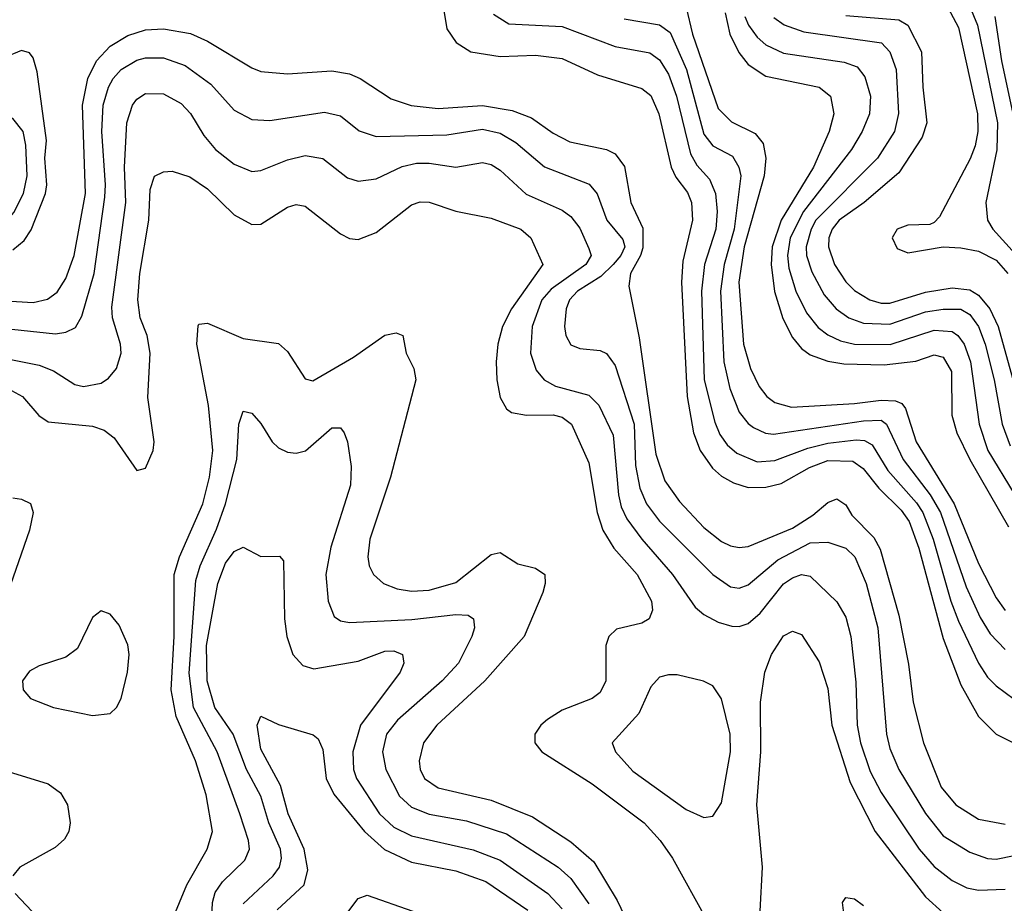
# Model space of a CAD drawing. Header units: inches. Extents: x 990535 to 1117859, y 769386 to 892122.
# Tile 493 of 656: x 1071146 to 1073368, y 811268 to 813263. Entities that reach past the tile are written whole.
import ezdxf

# ---------------------------------------------------------------- set-up
doc = ezdxf.new("R2010")
doc.units = ezdxf.units.IN
doc.header["$MEASUREMENT"] = 0
doc.layers.add('B0871', color=7, linetype='Continuous')

msp = doc.modelspace()

# ---------------------------------------------------------------- linework, layer by layer
at = {"layer": 'B0871', "color": 5}
for points, elevation in [([(1073267.5, 813347.5), (1073307.6, 813250), (1073352.9, 813030), (1073351.2, 812968.8), (1073326.4, 812850), (1073330.1, 812810), (1073342.2, 812790), (1073393.4, 812733.4)], 2940), ([(1073223.5, 813323.5), (1073265, 813245), (1073307.9, 813050), (1073308.2, 813010), (1073302.3, 812977.7), (1073291.3, 812948.7), (1073222.1, 812817.9), (1073210, 812804.7), (1073199.6, 812800.4), (1073150, 812798.5), (1073126.4, 812790), (1073115, 812770), (1073126.5, 812746.5), (1073150, 812736.3), (1073229.9, 812750.1), (1073270, 812747.4), (1073310, 812739.9), (1073350, 812719.8), (1073376.1, 812690)], 2920), ([(1072103.1, 813283.1), (1072110, 813242.3), (1072130.9, 813210.9), (1072164.2, 813190), (1072230, 813179.9), (1072310, 813182.9), (1072370, 813175), (1072450, 813138.1), (1072550, 813107.3), (1072570, 813091.2), (1072588.2, 813050), (1072615.8, 812930), (1072626.9, 812906.9), (1072652.9, 812872.9), (1072662.3, 812850), (1072664.1, 812810), (1072642.4, 812717.6), (1072639.3, 812670), (1072652, 812412), (1072666.5, 812330), (1072681.4, 812290), (1072709.7, 812250), (1072730, 812232.2), (1072756.9, 812216.9), (1072790, 812206.5), (1072830, 812207.1), (1072864.6, 812215.4), (1072928.4, 812251.6), (1072970, 812267.9), (1073026.4, 812266.4), (1073049.6, 812249.6), (1073085.1, 812205.1), (1073135.6, 812155.6), (1073153.5, 812130), (1073175.3, 812070), (1073230, 811865.7), (1073270, 811761.4), (1073309.8, 811689.8), (1073350, 811650.1), (1073390, 811629.6)], 2720), ([(1072215, 813275), (1072250, 813253), (1072370, 813246.9), (1072490, 813202.4), (1072567.8, 813187.8), (1072590, 813172), (1072610, 813139.8), (1072628.2, 813090), (1072659.7, 812959.7), (1072674, 812934), (1072702.7, 812902.7), (1072716.2, 812870), (1072719.7, 812830), (1072716.6, 812790), (1072691.3, 812710), (1072684.6, 812650), (1072690.8, 812450), (1072714.4, 812354.4), (1072726.1, 812326.1), (1072742.9, 812302.9), (1072764, 812284), (1072810, 812264.5), (1072850, 812267.3), (1072924.8, 812295.2), (1072970, 812307), (1073033.9, 812313.9), (1073052.6, 812312.6), (1073070, 812303.3), (1073105.2, 812245.2), (1073170, 812172.1), (1073183.8, 812150), (1073207.8, 812090), (1073247, 811950), (1073264.7, 811904.7), (1073310.1, 811810), (1073330, 811778.8), (1073350, 811758.8), (1073390, 811728.6)], 2740), ([(1072649.8, 813289.8), (1072664.4, 813230), (1072722.5, 813062.5), (1072752.3, 813032.3), (1072805.9, 813005.9), (1072823.5, 812983.5), (1072830.1, 812950), (1072826.3, 812910), (1072780.6, 812750), (1072769.1, 812670), (1072779.3, 812530), (1072795.1, 812475.1), (1072814.7, 812434.7), (1072831.8, 812411.8), (1072850, 812398.3), (1072887.9, 812387.9), (1073030, 812396), (1073090, 812403.9), (1073122.2, 812402.2), (1073136.5, 812396.5), (1073145, 812385), (1073168.8, 812310), (1073254.8, 812170), (1073310, 812035.3), (1073350, 811957.5), (1073370, 811928.7)], 2780), ([(1072737.8, 813277.8), (1072748.5, 813230), (1072768.6, 813188.6), (1072790, 813161.7), (1072830, 813135.4), (1072950.4, 813110.4), (1072976.1, 813090), (1072983.1, 813050), (1072972.7, 813010), (1072937.3, 812930), (1072864.4, 812810), (1072843.9, 812750), (1072841.7, 812710), (1072849.3, 812649.3), (1072868.5, 812588.5), (1072890, 812545.2), (1072910, 812520.8), (1072930, 812506), (1072970, 812491.7), (1073006, 812486), (1073096.8, 812483.2), (1073168.3, 812491.6), (1073210, 812505.8), (1073230, 812501), (1073248.6, 812468.6), (1073249.8, 812370), (1073260.6, 812330), (1073289.9, 812269.9), (1073377.7, 812117.7)], 2820), ([(1072510, 813264.4), (1072590, 813251.1), (1072614.1, 813234.1), (1072651.1, 813150), (1072690, 813004.5), (1072710, 812977.7), (1072754.7, 812954.7), (1072768.8, 812930), (1072773.4, 812910), (1072758, 812790), (1072736, 812710), (1072727.4, 812650), (1072734.9, 812490), (1072748.6, 812430), (1072770, 812377), (1072790, 812351.1), (1072802.3, 812342.3), (1072829.3, 812329.3), (1072846.9, 812326.9), (1073050, 812357.5), (1073090, 812358.3), (1073101.9, 812350), (1073139.5, 812270), (1073200.8, 812190), (1073223.8, 812150), (1073282.3, 811982.3), (1073313.2, 811913.2), (1073336, 811876), (1073370, 811840.8)], 2760), ([(1072782.5, 813270), (1072790.4, 813250.4), (1072810, 813223), (1072830, 813205.6), (1072870, 813187.2), (1073006.6, 813166.6), (1073036.2, 813156.2), (1073053.5, 813133.5), (1073065.9, 813090), (1073063.6, 813050), (1073047.1, 813010), (1073023.4, 812970), (1072914.7, 812830), (1072884.5, 812770), (1072878.5, 812730), (1072882, 812702), (1072897.4, 812650), (1072921.3, 812601.3), (1072948.2, 812568.2), (1072970, 812551.1), (1072998, 812538), (1073030, 812530), (1073110.6, 812529.4), (1073210, 812561.5), (1073250, 812559), (1073263, 812550), (1073277.5, 812530), (1073291.8, 812490), (1073311.1, 812350), (1073330.6, 812290), (1073390, 812192.4)], 2840), ([(1072847.8, 813267.8), (1072871.4, 813251.4), (1072915.6, 813235.6), (1073090.7, 813210.7), (1073109.8, 813189.8), (1073124.3, 813150), (1073129.1, 813050.9), (1073120.1, 813010), (1073082.2, 812950), (1072942.9, 812810), (1072931.8, 812790), (1072920.9, 812750), (1072921.5, 812730), (1072933.4, 812693.4), (1072961.4, 812641.4), (1072988.4, 812610), (1073017.4, 812590), (1073050, 812577.5), (1073110, 812575), (1073190, 812603.2), (1073230, 812609.3), (1073270, 812609.2), (1073290, 812596.8), (1073309.8, 812570), (1073324.8, 812530), (1073345.4, 812450), (1073363.1, 812350), (1073381, 812301)], 2860), ([(1073010, 813272), (1073130, 813262.6), (1073150.4, 813250.4), (1073181.3, 813190), (1073184, 813110), (1073193.4, 813030), (1073182.8, 812997.2), (1073130, 812916.9), (1073052, 812850), (1072995.3, 812810), (1072979.6, 812790), (1072972.1, 812770), (1072971, 812750), (1072984.7, 812710), (1073010, 812671), (1073030, 812651.3), (1073064.8, 812630), (1073090, 812622.9), (1073110, 812622.8), (1073190, 812647.5), (1073250, 812657.2), (1073290, 812652.9), (1073310, 812640.9), (1073335.6, 812610), (1073354.4, 812570), (1073405.6, 812385.6)], 2880), ([(1073346.4, 813270), (1073361.8, 813170), (1073387.3, 813050)], 2960), ([(1071050, 812631.7), (1071176.1, 812623.9), (1071208.4, 812631.6), (1071230, 812647.4), (1071250, 812678.6), (1071268.5, 812730), (1071294, 812870), (1071287.2, 813070), (1071299.9, 813130), (1071319.3, 813170), (1071350, 813203), (1071390, 813226.7), (1071430, 813239.7), (1071470, 813242.3), (1071531.2, 813231.2), (1071570, 813213.8), (1071670, 813153.6), (1071690, 813146), (1071750, 813140.4), (1071850, 813147.4), (1071890, 813140.3), (1071914.3, 813130), (1071983.9, 813083.9), (1072029.2, 813069.2), (1072090, 813062.2), (1072190, 813069.3), (1072257.4, 813057.4), (1072300.8, 813040.8), (1072350, 813006.6), (1072387.2, 812987.2), (1072470.2, 812970), (1072490, 812959.8), (1072511, 812931), (1072524.8, 812850), (1072552.4, 812792.4), (1072552.2, 812747.8), (1072547.2, 812730), (1072524.6, 812690), (1072520.9, 812660.9), (1072544.2, 812544.2), (1072581.8, 812281.8), (1072601.7, 812221.7), (1072635.1, 812175.1), (1072690, 812116.5), (1072730, 812085), (1072750, 812074.8), (1072770, 812070.9), (1072790, 812073.7), (1072890, 812115.1), (1072935.9, 812144.1), (1072970, 812172.9), (1072990, 812181.1), (1073010, 812167.7), (1073024.1, 812144), (1073073.9, 812093.9), (1073087.8, 812067.8), (1073130, 811918.6), (1073152.1, 811807.9), (1073162, 811722), (1073185.8, 811630), (1073225.8, 811530), (1073258.4, 811490), (1073310, 811458.2), (1073370, 811446.9)], 2680), ([(1071130, 812743.4), (1071156.1, 812763.9), (1071171.8, 812788.2), (1071204.1, 812870), (1071206.8, 812890), (1071202.3, 812950), (1071206.4, 812990), (1071185, 813145), (1071176.2, 813176.2), (1071167.9, 813187.9), (1071150, 813193.3), (1071110, 813176.5)], 2720), ([(1071050, 812572.1), (1071226.5, 812553.5), (1071250, 812557.1), (1071272, 812568), (1071286.3, 812593.7), (1071313.8, 812690), (1071337.9, 812862.1), (1071339.7, 812890), (1071331.3, 813010), (1071334.4, 813070), (1071346.1, 813110), (1071357.1, 813130), (1071374.9, 813150), (1071410, 813171), (1071430, 813176.2), (1071470, 813176.2), (1071519.4, 813159.4), (1071577.4, 813117.4), (1071630, 813058.4), (1071670, 813037.2), (1071710, 813035.2), (1071833.7, 813053.7), (1071870, 813045.8), (1071912.1, 813012.1), (1071950, 812998.9), (1072110, 813002.6), (1072190, 813015.8), (1072230, 813006.7), (1072265.8, 812985.8), (1072330.6, 812930.6), (1072431.2, 812891.2), (1072449.2, 812869.2), (1072470.7, 812810), (1072506.7, 812766.7), (1072511.5, 812750), (1072502.5, 812730), (1072485.6, 812710), (1072457.3, 812682.7), (1072404.8, 812650), (1072386.6, 812630), (1072379.5, 812610), (1072375.1, 812570), (1072378.7, 812550), (1072390, 812528.6), (1072410, 812520.1), (1072456.2, 812516.2), (1072470, 812508.8), (1072490, 812482.3), (1072532.5, 812350), (1072536, 812256), (1072545.2, 812205.2), (1072560.8, 812170), (1072590, 812130.6), (1072710, 812010.6), (1072750, 811982.1), (1072770, 811979.6), (1072790, 811987), (1072856.9, 812043.1), (1072930, 812081.9), (1072970, 812083.4), (1073010, 812069.5), (1073030.5, 812050), (1073056.3, 811990), (1073082.4, 811890), (1073102, 811650), (1073110, 811617.3), (1073129.7, 811570), (1073190, 811470.7), (1073230, 811420.3), (1073290, 811383.7), (1073330, 811369.3), (1073350, 811367.4), (1073390, 811375.7)], 2660), ([(1071030, 812514.1), (1071190, 812482.5), (1071221.8, 812470), (1071270, 812439.3), (1071290, 812434.3), (1071330, 812442.2), (1071346.5, 812453.5), (1071364.5, 812475.5), (1071374.9, 812510), (1071373.4, 812530), (1071354.9, 812590), (1071353.5, 812613.5), (1071385.1, 812850), (1071382.5, 812930), (1071387.8, 813030), (1071400.4, 813070), (1071410, 813083.5), (1071430, 813095.8), (1071470, 813095.5), (1071510, 813073.1), (1071530.9, 813050.9), (1071561.4, 813001.4), (1071587.7, 812970), (1071630, 812936.4), (1071670, 812920.1), (1071690, 812922.2), (1071750, 812946.6), (1071790, 812956.1), (1071830, 812949.5), (1071886, 812906), (1071910, 812898.4), (1071950, 812903.4), (1072008.9, 812931.1), (1072041.3, 812938.7), (1072070, 812939), (1072130, 812930.1), (1072190, 812940.1), (1072210, 812935.5), (1072230, 812923.1), (1072289, 812869), (1072370, 812832.4), (1072390, 812818.4), (1072410, 812791.9), (1072430, 812746.3), (1072435.3, 812730), (1072423.3, 812710), (1072345.3, 812654.7), (1072324.6, 812630), (1072302.5, 812570), (1072298.5, 812510), (1072311.7, 812471.7), (1072329.8, 812449.8), (1072355.2, 812435.2), (1072430, 812415.2), (1072452.7, 812392.7), (1072485, 812325), (1072497.2, 812190), (1072503.1, 812163.1), (1072516.2, 812136.2), (1072549.7, 812090), (1072619, 812010), (1072670, 811936.6), (1072690, 811919.8), (1072722.6, 811902.6), (1072753.4, 811893.4), (1072770, 811892.9), (1072790, 811899.9), (1072816.9, 811923.1), (1072870, 811988.9), (1072890, 812003.1), (1072910, 812010.4), (1072930, 812006.5), (1072990, 811948.5), (1073010, 811913.8), (1073022, 811870), (1073033, 811767), (1073035.6, 811670), (1073043.8, 811630), (1073065.4, 811565.4), (1073090, 811518.4), (1073176.2, 811390), (1073210, 811350.9), (1073250, 811319.2), (1073283.3, 811303.2), (1073310, 811297.7), (1073370, 811300.2)], 2640), ([(1071119.3, 812430), (1071152.2, 812412.2), (1071188.9, 812368.9), (1071210, 812354.8), (1071310, 812344.9), (1071336.2, 812336.2), (1071358.7, 812318.7), (1071410, 812244.9), (1071430, 812250.4), (1071447.3, 812290), (1071449.1, 812310), (1071435.1, 812410), (1071440.4, 812510), (1071433.7, 812550), (1071417.7, 812590), (1071412.4, 812630), (1071417.1, 812690), (1071437.4, 812810), (1071440.4, 812879.6), (1071450, 812909.2), (1071470, 812919.1), (1071490, 812920.9), (1071530, 812907.6), (1071570, 812881.2), (1071630, 812822), (1071670, 812800.7), (1071690, 812801.1), (1071750, 812839.2), (1071770, 812845.6), (1071790, 812841.5), (1071870, 812779), (1071890, 812768.6), (1071910, 812766.2), (1071950, 812782.3), (1072030, 812844.5), (1072050, 812851.3), (1072070, 812850.7), (1072130, 812830.1), (1072210, 812814.6), (1072276.9, 812790), (1072299.1, 812770), (1072326.5, 812710), (1072255.7, 812610), (1072235.5, 812570), (1072224.9, 812530), (1072220.9, 812490), (1072222.5, 812450), (1072230.1, 812410.1), (1072244.2, 812384.2), (1072255.7, 812375.7), (1072290, 812370.1), (1072350, 812370.6), (1072370, 812365.5), (1072391.4, 812350), (1072430, 812262.3), (1072449.2, 812150), (1072462.1, 812110), (1072486.4, 812070), (1072539.6, 812010), (1072572.1, 811950), (1072574.2, 811930), (1072566.7, 811910), (1072550, 811900.2), (1072493.1, 811886.9), (1072475.3, 811870), (1072468.6, 811850), (1072468.6, 811770), (1072456.2, 811743.8), (1072438, 811730), (1072370, 811704.4), (1072337, 811683.1), (1072321.7, 811670), (1072308.8, 811650), (1072308.8, 811630), (1072324.2, 811610), (1072437.9, 811537.9), (1072555.1, 811450), (1072591.1, 811410), (1072618.9, 811370), (1072696.3, 811230)], 2620), ([(1071490, 811230.2), (1071523, 811310), (1071568.6, 811390), (1071580.7, 811430), (1071566.9, 811513.1), (1071542.2, 811590), (1071498.6, 811690), (1071487.6, 811750), (1071494.4, 811870), (1071494.4, 812010), (1071506.2, 812050), (1071559.3, 812170), (1071574, 812230), (1071581.9, 812290), (1071571.6, 812391.6), (1071545.2, 812530), (1071548.3, 812571.7), (1071550, 812575.6), (1071570, 812577.5), (1071650, 812542.8), (1071730, 812531.9), (1071750, 812513.6), (1071790, 812451.7), (1071807.2, 812447.2), (1071899.1, 812500.9), (1071970, 812550.5), (1071995.7, 812555.7), (1072010.2, 812550), (1072017.8, 812510), (1072035, 812475), (1072039.8, 812450), (1071982.8, 812230), (1071936.3, 812090), (1071931.8, 812050), (1071934.5, 812030), (1071944, 812010), (1071967.1, 811990), (1071998, 811978), (1072030, 811972.7), (1072070, 811975), (1072130, 811992.5), (1072210, 812055.5), (1072230, 812059.8), (1072270, 812034.4), (1072310, 812024.4), (1072330.9, 812010), (1072331.9, 811990), (1072326.5, 811970), (1072284.5, 811870), (1072195.5, 811770), (1072087.3, 811670), (1072057.3, 811630), (1072047.4, 811590), (1072049.7, 811570), (1072059.6, 811550), (1072090, 811528.7), (1072210, 811501.2), (1072303.1, 811463.1), (1072390, 811406.6), (1072441.6, 811361.6), (1072494.2, 811274.2), (1072553.4, 811150)], 2580), ([(1071576.8, 811183.2), (1071580.9, 811270), (1071587.2, 811292.8), (1071603.5, 811316.5), (1071654.2, 811365.8), (1071664.6, 811390), (1071662.2, 811410), (1071642.6, 811470), (1071591.1, 811610), (1071537.8, 811710), (1071527.9, 811787.9), (1071543.2, 811996.8), (1071552.8, 812030), (1071590, 812112.6), (1071610.2, 812170), (1071635.8, 812270), (1071640.5, 812350), (1071650, 812378.7), (1071670, 812374.4), (1071690, 812351.3), (1071715.5, 812310), (1071730, 812296.1), (1071750, 812286.6), (1071770, 812284.3), (1071790.8, 812289.2), (1071850, 812341.2), (1071870, 812341.1), (1071878, 812330), (1071885.6, 812310), (1071894.1, 812254.1), (1071892.1, 812212.1), (1071847.9, 812072.1), (1071836.6, 812010), (1071841.8, 811950), (1071855.8, 811915.8), (1071870, 811905.5), (1071890, 811902.2), (1072031.2, 811908.8), (1072130, 811919.8), (1072158.2, 811918.2), (1072170.1, 811910.1), (1072172, 811890), (1072165.9, 811870), (1072136.3, 811810), (1072099, 811770), (1071998.2, 811681.8), (1071974, 811650), (1071964.6, 811610), (1071971.9, 811570), (1072002.9, 811510), (1072030, 811484.8), (1072069.6, 811469.6), (1072153.9, 811453.9), (1072244.8, 811424.8), (1072361.2, 811350), (1072390, 811323.9), (1072430, 811266.9)], 2560), ([(1071130, 812183.1), (1071150, 812180.4), (1071170, 812170.2), (1071176.4, 812150), (1071167.6, 812110), (1071112, 811950)], 2580), ([(1071650, 811266.7), (1071718.1, 811330), (1071732.1, 811350), (1071736.8, 811370), (1071734.4, 811390), (1071708.3, 811450), (1071690.2, 811510), (1071657.6, 811570), (1071627.3, 811650), (1071586.4, 811710), (1071568.7, 811770), (1071567.3, 811850), (1071593.3, 811990), (1071610, 812035.7), (1071630, 812062.3), (1071650, 812071.7), (1071690, 812051.1), (1071732, 812052), (1071741.2, 812041.2), (1071743.7, 811910), (1071748.8, 811870), (1071761.9, 811830), (1071784.5, 811804.5), (1071810, 811797.4), (1071910, 811814.3), (1071970, 811837.2), (1071990, 811837.9), (1072009.4, 811829.4), (1072012.5, 811810), (1072004.2, 811790), (1071914.9, 811670), (1071897.4, 811610), (1071899.4, 811570), (1071905.7, 811550), (1071957.7, 811470), (1071990, 811440.1), (1072030, 811420.2), (1072169.1, 811389.1), (1072230, 811365.8), (1072337.6, 811290), (1072370, 811255.4)], 2540), ([(1072817.2, 811250), (1072822.6, 811350), (1072809.6, 811490), (1072818.5, 811610), (1072818, 811722), (1072827.2, 811790), (1072842.5, 811830), (1072870, 811871.6), (1072890, 811882.3), (1072910, 811875.2), (1072950, 811812.9), (1072970, 811752.7), (1072979, 811670), (1073020.5, 811540.5), (1073076.6, 811430), (1073190, 811283), (1073230, 811246.9)], 2620), ([(1071726.8, 811253.2), (1071787.6, 811310), (1071796, 811344), (1071787.9, 811390), (1071751.7, 811470), (1071734.2, 811534.2), (1071690, 811616.1), (1071681.6, 811670), (1071689.7, 811690.3), (1071730, 811671.8), (1071808, 811648), (1071819.1, 811639.1), (1071830, 811615.5), (1071837.2, 811550), (1071854.5, 811514.5), (1071923.8, 811430), (1071969.5, 811389.5), (1072030, 811360.8), (1072130, 811341.4), (1072197.6, 811317.6), (1072292.3, 811252.3)], 2520), ([(1071070, 811580.4), (1071210, 811538.1), (1071237.8, 811517.8), (1071254, 811490), (1071259.8, 811450), (1071256.4, 811430), (1071247.2, 811412.8), (1071225.8, 811394.2), (1071146.2, 811350), (1071130.1, 811330)], 2580), ([(1071135.8, 811290), (1071173.3, 811250)], 2580), ([(1071842.7, 811190), (1071910, 811279.1), (1071930, 811286.8), (1072032.8, 811250)], 2480), ([(1073008, 811228), (1073003.1, 811270), (1073010, 811281.1), (1073030, 811277.8), (1073050, 811263)], 2580)]:
    msp.add_lwpolyline(points, dxfattribs=dict(at, elevation=elevation))
for points, elevation in [([(1071110, 813042.9), (1071090, 813035.2), (1070950, 812934.9), (1070932.5, 812907.5), (1070919.1, 812850), (1070922.6, 812802.6), (1070930, 812787.4), (1070950, 812774.1), (1070994.1, 812774.1), (1071090, 812788.6), (1071110, 812800.1), (1071132.8, 812827.2), (1071154.4, 812870), (1071162.7, 812910), (1071159.6, 812979.6), (1071153.4, 813010), (1071130, 813039.6)], 2740), ([(1071330, 811928.2), (1071310, 811913.3), (1071276.5, 811843.5), (1071250, 811823.9), (1071190, 811804.2), (1071167.7, 811792.3), (1071152.4, 811770), (1071153.6, 811750), (1071170.3, 811730), (1071222.4, 811710), (1071310, 811691.9), (1071350, 811696.6), (1071364.6, 811710), (1071374.8, 811730), (1071389.4, 811790), (1071392.7, 811830), (1071390, 811851.2), (1071370, 811896), (1071350, 811920.4)], 2620), ([(1072610, 811784.1), (1072590, 811778.5), (1072570, 811756.9), (1072543.3, 811696.7), (1072482.8, 811630), (1072490.2, 811610), (1072530, 811566.1), (1072650, 811479.8), (1072690, 811461.8), (1072710, 811464.4), (1072730, 811494.9), (1072750.3, 811609.7), (1072749.1, 811650), (1072730, 811729.7), (1072710, 811758.8), (1072689.3, 811769.3), (1072630, 811783.7)], 2640)]:
    msp.add_lwpolyline(points, close=True, dxfattribs=dict(at, elevation=elevation))

doc.saveas('drawing.dxf')
